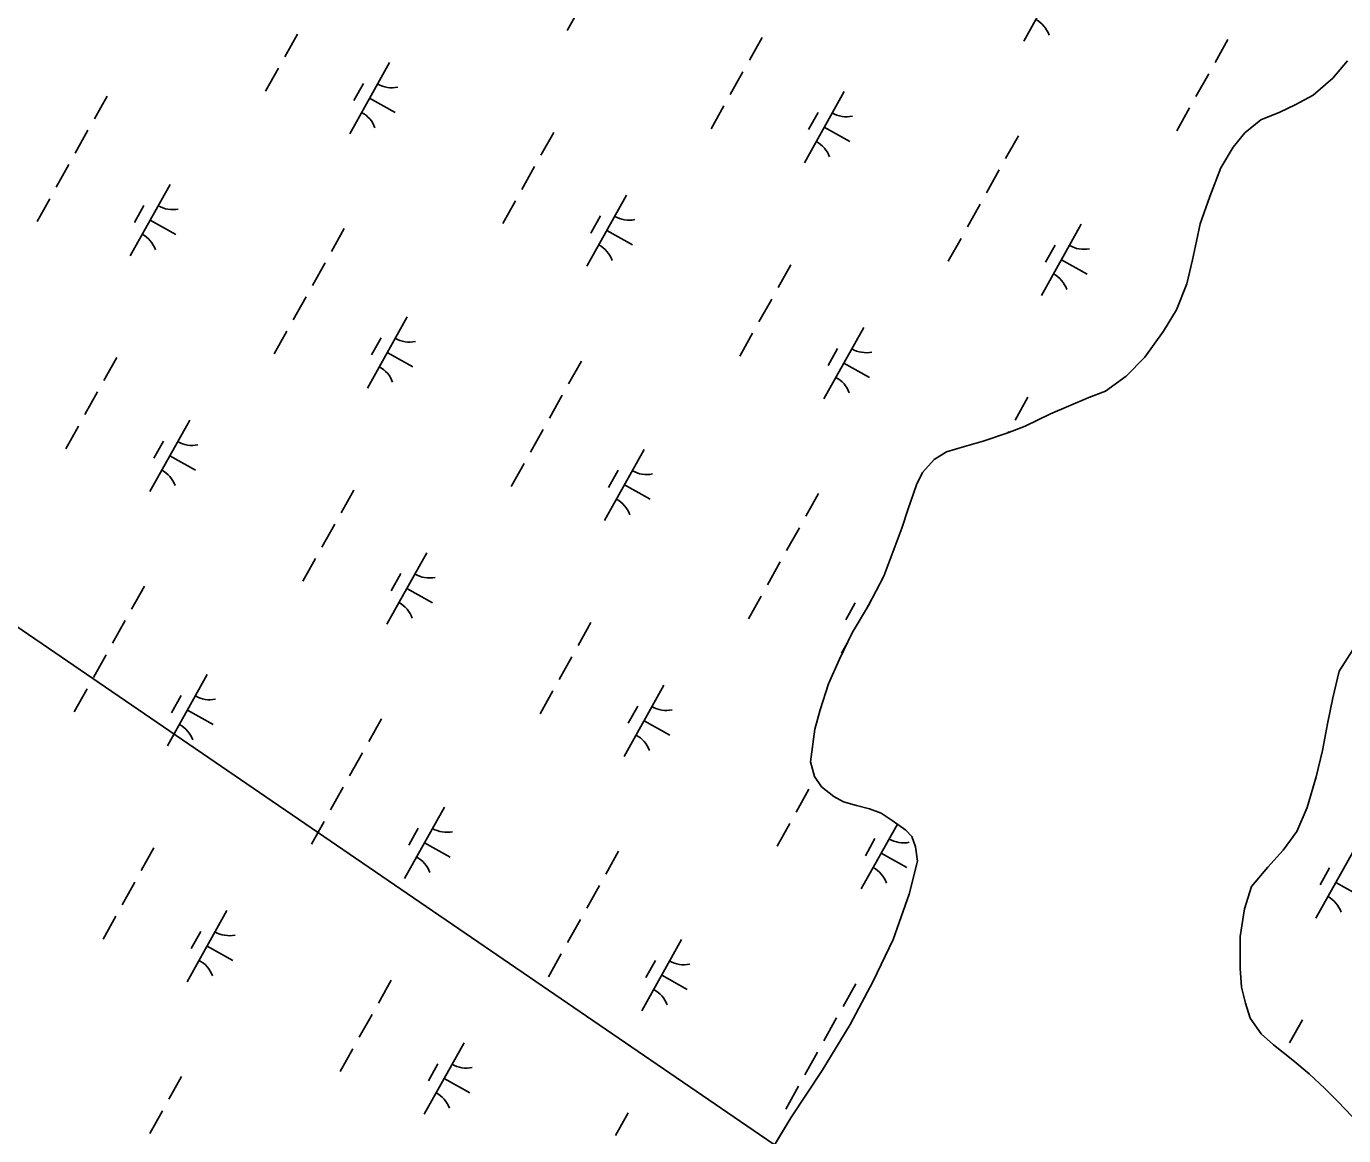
# Model space of a CAD drawing. Extents: x 3923531 to 3943530, y 207391 to 229799.
# Drawn here: x 3934226 to 3935033, y 221743 to 222422 of the extents above; entities that cross this region are included whole.
import ezdxf

# ---------------------------------------------------------------- set-up
doc = ezdxf.new("R2010")
doc.units = 0
for name, color, linetype in [('V-TOPO-SHOR', 7, 'Continuous'), ('V-UTIL-LINE', 7, 'Continuous'), ('V-WETL-SWMP', 7, 'Continuous')]:
    doc.layers.add(name, color=color, linetype=linetype)

msp = doc.modelspace()

# ---------------------------------------------------------------- linework, layer by layer
at = {"layer": 'V-TOPO-SHOR'}
for points in [[(3935003.35, 222374.23), (3935014.43, 222380.21), (3935026.31, 222390.55), (3935035.4, 222401.29)], [(3934676.64, 221724.41), (3934694.42, 221753.81), (3934713.77, 221782.82), (3934730.76, 221811.02), (3934744.96, 221837.64), (3934757.19, 221863.06), (3934767.03, 221890.85), (3934772.14, 221911.1), (3934770.92, 221919.82), (3934768.53, 221926.16), (3934764.95, 221930.12), (3934756.6, 221936.05), (3934749.85, 221940.39), (3934742.7, 221943.15), (3934734.76, 221945.11), (3934726.82, 221947.47), (3934720.86, 221950.62), (3934713.31, 221956.55), (3934708.93, 221962.89), (3934706.52, 221972.01), (3934709.25, 221991.85), (3934712.39, 222003.76), (3934717.5, 222019.64), (3934724.21, 222034.73), (3934732.1, 222051.01), (3934741.97, 222067.7), (3934751.44, 222085.57), (3934756.95, 222100.26), (3934762.47, 222114.96), (3934766.4, 222126.86), (3934771.52, 222141.56), (3934775.07, 222149.1), (3934782.19, 222157.05), (3934789.71, 222161.83), (3934800.81, 222165.04), (3934812.31, 222168.24), (3934827.37, 222173.44), (3934838.06, 222177.43), (3934853.52, 222185.01), (3934864.61, 222189.8), (3934876.89, 222194.99), (3934887.19, 222198.99), (3934899.86, 222208.14), (3934911.33, 222219.68), (3934922.79, 222235.58), (3934930.69, 222248.69), (3934937, 222264.57), (3934940.53, 222279.26), (3934942.88, 222290.76), (3934945.23, 222301.48), (3934951.14, 222318.16), (3934957.83, 222335.63), (3934965.33, 222348.34), (3934972.45, 222357.09), (3934982.34, 222365.05), (3934993.84, 222369.84), (3935003.35, 222374.23)], [(3935038.15, 221754.78), (3935029.39, 221763.88), (3935021.43, 221771.8), (3935011.89, 221780.9), (3935001.94, 221789.21), (3934990.01, 221798.7), (3934982.46, 221805.42), (3934975.68, 221814.93), (3934972.88, 221824.05), (3934970.47, 221833.96), (3934969.65, 221845.47), (3934969.6, 221864.91), (3934972.33, 221881.99), (3934976.66, 221895.49), (3934986.55, 221907.42), (3934996.04, 221917.76), (3935004.35, 221929.29), (3935010.66, 221943.99), (3935016.16, 221962.66), (3935020.09, 221978.94), (3935023.22, 221995.22), (3935026.35, 222011.1), (3935030.28, 222027.38), (3935038.57, 222040.5)]]:
    msp.add_lwpolyline(points, dxfattribs=at)
at = {"layer": 'V-UTIL-LINE'}
msp.add_line((3933790.65, 222348.75), (3937515.29, 219801.86), dxfattribs=at)
at = {"layer": 'V-WETL-SWMP'}
for p, q in [((3934581.94, 222463.5), (3934557.55, 222419.85)), ((3934861.56, 222457.03), (3934837.17, 222413.37)), ((3934392.35, 222417.6), (3934384.55, 222403.64)), ((3934676.9, 222415.52), (3934669.09, 222401.55)), ((3934962.09, 222414.27), (3934954.29, 222400.3)), ((3934448.74, 222400.19), (3934424.35, 222356.54)), ((3935035.4, 222401.29), (3935026.31, 222390.55)), ((3934380.65, 222396.65), (3934372.85, 222382.68)), ((3934665.19, 222394.57), (3934657.39, 222380.6)), ((3934950.39, 222393.31), (3934942.58, 222379.35)), ((3935026.31, 222390.55), (3935014.44, 222380.21)), ((3934432.74, 222387.36), (3934426.88, 222376.89)), ((3934275.78, 222379.63), (3934267.98, 222365.67)), ((3934436.55, 222378.36), (3934452.26, 222369.59)), ((3934727.15, 222382.38), (3934702.77, 222338.73)), ((3935014.44, 222380.21), (3935003.34, 222374.23)), ((3934653.49, 222373.61), (3934645.68, 222359.65)), ((3934711.15, 222369.55), (3934705.3, 222359.08)), ((3934938.68, 222372.36), (3934930.88, 222358.39)), ((3934993.84, 222369.84), (3934982.35, 222365.05)), ((3935003.34, 222374.23), (3934993.84, 222369.84)), ((3934264.08, 222358.68), (3934256.27, 222344.71)), ((3934714.96, 222360.55), (3934730.67, 222351.77)), ((3934982.35, 222365.05), (3934972.45, 222357.09)), ((3934549.27, 222357.43), (3934541.47, 222343.46)), ((3934833.82, 222355.35), (3934826.01, 222341.38)), ((3934972.45, 222357.09), (3934965.33, 222348.34)), ((3934965.33, 222348.34), (3934957.83, 222335.63)), ((3934252.37, 222337.73), (3934244.57, 222323.76)), ((3934537.57, 222336.48), (3934529.76, 222322.51)), ((3934822.11, 222334.39), (3934814.31, 222320.43)), ((3934957.83, 222335.63), (3934951.13, 222318.16)), ((3934314.33, 222325.54), (3934289.95, 222281.89)), ((3934593.95, 222319.06), (3934569.57, 222275.41)), ((3934951.13, 222318.16), (3934945.23, 222301.48)), ((3934240.67, 222316.78), (3934232.86, 222302.81)), ((3934298.33, 222312.72), (3934292.48, 222302.24)), ((3934525.86, 222315.53), (3934518.06, 222301.56)), ((3934810.41, 222313.44), (3934802.6, 222299.47)), ((3934302.14, 222303.72), (3934317.85, 222294.94)), ((3934577.95, 222306.24), (3934572.1, 222295.76)), ((3934421, 222298.51), (3934413.19, 222284.54)), ((3934581.76, 222297.24), (3934597.47, 222288.46)), ((3934872.37, 222301.25), (3934847.98, 222257.6)), ((3934945.23, 222301.48), (3934942.88, 222290.77)), ((3934798.7, 222292.49), (3934790.9, 222278.52)), ((3934856.36, 222288.43), (3934850.51, 222277.95)), ((3934942.88, 222290.77), (3934940.53, 222279.26)), ((3934409.29, 222277.56), (3934401.49, 222263.59)), ((3934860.17, 222279.43), (3934875.89, 222270.65)), ((3934940.53, 222279.26), (3934937, 222264.57)), ((3934694.49, 222276.31), (3934686.68, 222262.34)), ((3934937, 222264.57), (3934930.69, 222248.69)), ((3934397.59, 222256.61), (3934389.78, 222242.64)), ((3934682.78, 222255.35), (3934674.98, 222241.39)), ((3934930.69, 222248.69), (3934922.79, 222235.58)), ((3934459.55, 222244.42), (3934435.16, 222200.77)), ((3934739.17, 222237.94), (3934714.78, 222194.29)), ((3934385.88, 222235.65), (3934378.08, 222221.69)), ((3934443.54, 222231.59), (3934437.69, 222221.12)), ((3934671.08, 222234.4), (3934663.27, 222220.43)), ((3934922.79, 222235.58), (3934911.33, 222219.68)), ((3934447.35, 222222.59), (3934463.07, 222213.81)), ((3934723.16, 222225.12), (3934717.31, 222214.64)), ((3934281.67, 222219.47), (3934273.86, 222205.5)), ((3934566.21, 222217.39), (3934558.41, 222203.42)), ((3934726.97, 222216.12), (3934742.69, 222207.34)), ((3934911.33, 222219.68), (3934899.86, 222208.14)), ((3934899.86, 222208.14), (3934887.19, 222198.99)), ((3934269.96, 222198.52), (3934262.16, 222184.55)), ((3934887.19, 222198.99), (3934876.89, 222194.99)), ((3934554.5, 222196.43), (3934546.7, 222182.47)), ((3934839.7, 222195.18), (3934831.9, 222181.21)), ((3934864.61, 222189.8), (3934853.51, 222185.01)), ((3934876.89, 222194.99), (3934864.61, 222189.8)), ((3934326.35, 222181.1), (3934301.96, 222137.45)), ((3934853.51, 222185.01), (3934838.06, 222177.44)), ((3934258.26, 222177.57), (3934250.45, 222163.6)), ((3934542.8, 222175.48), (3934535, 222161.51)), ((3934827.37, 222173.44), (3934812.31, 222168.24)), ((3934838.06, 222177.44), (3934827.37, 222173.44)), ((3934828, 222174.23), (3934827.6, 222173.53)), ((3934310.34, 222168.28), (3934304.49, 222157.8)), ((3934800.81, 222165.04), (3934789.71, 222161.83)), ((3934812.31, 222168.24), (3934800.81, 222165.04)), ((3934314.15, 222159.28), (3934329.87, 222150.5)), ((3934604.76, 222163.29), (3934580.37, 222119.64)), ((3934782.19, 222157.05), (3934775.07, 222149.1)), ((3934789.71, 222161.83), (3934782.19, 222157.05)), ((3934531.09, 222154.53), (3934523.29, 222140.56)), ((3934588.76, 222150.47), (3934582.9, 222139.99)), ((3934775.07, 222149.1), (3934771.52, 222141.56)), ((3934592.57, 222141.47), (3934608.28, 222132.69)), ((3934771.52, 222141.56), (3934766.4, 222126.87)), ((3934426.88, 222138.35), (3934419.08, 222124.38)), ((3934711.42, 222136.26), (3934703.62, 222122.29)), ((3934766.4, 222126.87), (3934762.47, 222114.96)), ((3934415.18, 222117.39), (3934407.37, 222103.43)), ((3934699.72, 222115.31), (3934691.92, 222101.34)), ((3934762.47, 222114.96), (3934756.95, 222100.26)), ((3934756.95, 222100.26), (3934751.44, 222085.57)), ((3934403.47, 222096.44), (3934395.67, 222082.47)), ((3934471.56, 222099.98), (3934447.17, 222056.33)), ((3934688.01, 222094.36), (3934680.21, 222080.39)), ((3934455.56, 222087.16), (3934449.7, 222076.68)), ((3934751.44, 222085.57), (3934741.97, 222067.7)), ((3934298.6, 222079.43), (3934290.8, 222065.46)), ((3934459.37, 222078.16), (3934475.08, 222069.38)), ((3934676.31, 222073.41), (3934668.51, 222059.44)), ((3934733.97, 222069.35), (3934728.12, 222058.87)), ((3934743.43, 222070.46), (3934740.54, 222065.29)), ((3934741.97, 222067.7), (3934732.1, 222051.01)), ((3934286.9, 222058.47), (3934279.1, 222044.51)), ((3934572.09, 222057.22), (3934564.29, 222043.25)), ((3934732.1, 222051.01), (3934724.21, 222034.73)), ((3934729.02, 222044.67), (3934725.59, 222038.52)), ((3934275.19, 222037.52), (3934267.39, 222023.55)), ((3934560.39, 222036.27), (3934552.59, 222022.3)), ((3935038.57, 222040.5), (3935030.27, 222027.38)), ((3934724.21, 222034.73), (3934717.5, 222019.64)), ((3934337.15, 222025.33), (3934312.77, 221981.68)), ((3934717.5, 222019.64), (3934712.39, 222003.76)), ((3935030.27, 222027.38), (3935026.35, 222011.1)), ((3934263.49, 222016.57), (3934255.69, 222002.6)), ((3934321.15, 222012.51), (3934315.3, 222002.03)), ((3934548.68, 222015.32), (3934540.88, 222001.35)), ((3934616.77, 222018.86), (3934592.39, 221975.21)), ((3934324.96, 222003.51), (3934340.67, 221994.73)), ((3934600.77, 222006.03), (3934594.92, 221995.56)), ((3934712.39, 222003.76), (3934709.25, 221991.85)), ((3935026.35, 222011.1), (3935023.22, 221995.22)), ((3934443.82, 221998.3), (3934436.01, 221984.33)), ((3934604.58, 221997.03), (3934620.29, 221988.25)), ((3935023.22, 221995.22), (3935020.09, 221978.94)), ((3934709.25, 221991.85), (3934706.52, 221972.01)), ((3934432.11, 221977.35), (3934424.31, 221963.38)), ((3934706.52, 221972.01), (3934708.93, 221962.89)), ((3935020.09, 221978.94), (3935016.16, 221962.66)), ((3934420.41, 221956.4), (3934412.6, 221942.43)), ((3934705.6, 221955.15), (3934697.8, 221941.18)), ((3934708.93, 221962.89), (3934713.31, 221956.55)), ((3934713.31, 221956.55), (3934720.86, 221950.63)), ((3935016.16, 221962.66), (3935010.66, 221943.99)), ((3934720.86, 221950.63), (3934726.82, 221947.47)), ((3934726.82, 221947.47), (3934734.76, 221945.11)), ((3934482.37, 221944.21), (3934457.98, 221900.56)), ((3934734.76, 221945.11), (3934742.7, 221943.15)), ((3934742.7, 221943.15), (3934749.85, 221940.39)), ((3934749.85, 221940.39), (3934756.6, 221936.04)), ((3935010.66, 221943.99), (3935004.35, 221929.29)), ((3934408.7, 221935.45), (3934400.9, 221921.48)), ((3934466.36, 221931.39), (3934460.51, 221920.91)), ((3934693.9, 221934.19), (3934686.09, 221920.23)), ((3934759.78, 221933.78), (3934737.6, 221894.08)), ((3934756.6, 221936.04), (3934764.95, 221930.12)), ((3934745.98, 221924.91), (3934740.13, 221914.43)), ((3934764.95, 221930.12), (3934768.53, 221926.16)), ((3934768.53, 221926.16), (3934770.92, 221919.82)), ((3935004.35, 221929.29), (3934996.04, 221917.76)), ((3934304.49, 221919.26), (3934296.68, 221905.29)), ((3934470.17, 221922.38), (3934485.89, 221913.61)), ((3934589.03, 221917.18), (3934581.23, 221903.21)), ((3934749.79, 221915.91), (3934765.51, 221907.13)), ((3934770.92, 221919.82), (3934772.14, 221911.1)), ((3934996.04, 221917.76), (3934986.55, 221907.42)), ((3935040.4, 221919.92), (3935016.02, 221876.27)), ((3934772.14, 221911.1), (3934767.04, 221890.85)), ((3934986.55, 221907.42), (3934976.66, 221895.49)), ((3935024.4, 221907.1), (3935018.55, 221896.62)), ((3934292.78, 221898.31), (3934284.98, 221884.34)), ((3934577.33, 221896.23), (3934569.52, 221882.26)), ((3934767.04, 221890.85), (3934757.19, 221863.06)), ((3934976.66, 221895.49), (3934972.33, 221881.99)), ((3935028.21, 221898.1), (3935043.92, 221889.32)), ((3934281.08, 221877.36), (3934273.27, 221863.39)), ((3934349.17, 221880.9), (3934324.78, 221837.25)), ((3934565.62, 221875.27), (3934557.82, 221861.31)), ((3934972.33, 221881.99), (3934969.6, 221864.91)), ((3934333.16, 221868.07), (3934327.31, 221857.6)), ((3934336.97, 221859.07), (3934352.69, 221850.29)), ((3934627.58, 221863.09), (3934603.2, 221819.43)), ((3934757.19, 221863.06), (3934744.96, 221837.64)), ((3934969.6, 221864.91), (3934969.65, 221845.47)), ((3934553.92, 221854.32), (3934546.11, 221840.35)), ((3934611.58, 221850.26), (3934605.73, 221839.78)), ((3934969.65, 221845.47), (3934970.47, 221833.96)), ((3934449.7, 221838.14), (3934441.9, 221824.17)), ((3934615.39, 221841.26), (3934631.1, 221832.48)), ((3934734.24, 221836.05), (3934726.44, 221822.09)), ((3934744.96, 221837.64), (3934730.76, 221811.03)), ((3934970.47, 221833.96), (3934972.88, 221824.05)), ((3934972.88, 221824.05), (3934975.68, 221814.93)), ((3934438, 221817.19), (3934430.19, 221803.22)), ((3934730.76, 221811.03), (3934713.77, 221782.82)), ((3934722.54, 221815.1), (3934714.74, 221801.13)), ((3934975.68, 221814.93), (3934982.46, 221805.42)), ((3935007.74, 221813.85), (3934999.93, 221799.88)), ((3934982.46, 221805.42), (3934990.01, 221798.7)), ((3934426.29, 221796.23), (3934418.49, 221782.27)), ((3934494.38, 221799.77), (3934469.99, 221756.12)), ((3934710.83, 221794.15), (3934703.03, 221780.18)), ((3934990.01, 221798.7), (3935001.94, 221789.21)), ((3934478.38, 221786.95), (3934472.53, 221776.47)), ((3935001.94, 221789.21), (3935011.89, 221780.9)), ((3934321.42, 221779.22), (3934313.62, 221765.25)), ((3934482.19, 221777.95), (3934497.9, 221769.17)), ((3934713.77, 221782.82), (3934694.42, 221753.81)), ((3935011.89, 221780.9), (3935021.43, 221771.8)), ((3934699.13, 221773.2), (3934691.33, 221759.23)), ((3935021.43, 221771.8), (3935029.39, 221763.88)), ((3935029.39, 221763.88), (3935038.15, 221754.78)), ((3934309.72, 221758.27), (3934301.92, 221744.3)), ((3934594.92, 221757.01), (3934587.11, 221743.05)), ((3934694.42, 221753.81), (3934676.64, 221724.41))]:
    msp.add_line(p, q, dxfattribs=at)
for centre, start, end in [((3934836.1, 222410.97), 20.03808, 61.58174), ((3934450.22, 222402.36), 240.03808, 281.58174), ((3934423.28, 222354.13), 20.03808, 61.58174), ((3934728.64, 222384.55), 240.03808, 281.58174), ((3934701.7, 222336.32), 20.03808, 61.58174), ((3934315.82, 222327.72), 240.03808, 281.58174), ((3934595.44, 222321.24), 240.03808, 281.58174), ((3934288.88, 222279.49), 20.03808, 61.58174), ((3934568.49, 222273.01), 20.03808, 61.58174), ((3934873.85, 222303.43), 240.03808, 281.58174), ((3934846.91, 222255.2), 20.03808, 61.58174), ((3934461.03, 222246.59), 240.03808, 281.58174), ((3934740.65, 222240.11), 240.03808, 281.58174), ((3934434.09, 222198.36), 20.03808, 61.58174), ((3934713.71, 222191.89), 20.03808, 61.58174), ((3934327.83, 222183.28), 240.03808, 281.58174), ((3934300.89, 222135.05), 20.03808, 61.58174), ((3934606.25, 222165.47), 240.03808, 281.58174), ((3934579.3, 222117.24), 20.03808, 61.58174), ((3934473.04, 222102.15), 240.03808, 281.58174), ((3934446.1, 222053.93), 20.03808, 61.58174), ((3934751.46, 222084.34), 240.03808, 240.15221), ((3934338.64, 222027.51), 240.03808, 281.58174), ((3934618.26, 222021.03), 240.03808, 281.58174), ((3934311.7, 221979.28), 20.03808, 61.58174), ((3934591.32, 221972.8), 20.03808, 61.58174), ((3934483.85, 221946.38), 240.03808, 281.58174), ((3934763.47, 221939.9), 240.03808, 281.58174), ((3934456.91, 221898.15), 20.03808, 61.58174), ((3934736.53, 221891.68), 20.03808, 61.58174), ((3935014.94, 221873.87), 20.03808, 61.58174), ((3934350.65, 221883.07), 240.03808, 281.58174), ((3934323.71, 221834.84), 20.03808, 61.58174), ((3934629.07, 221865.26), 240.03808, 281.58174), ((3934602.12, 221817.03), 20.03808, 61.58174), ((3934495.87, 221801.94), 240.03808, 281.58174), ((3934468.92, 221753.72), 20.03808, 61.58174)]:
    msp.add_arc(centre, 17.62, start, end, dxfattribs=at)

doc.saveas('drawing.dxf')
